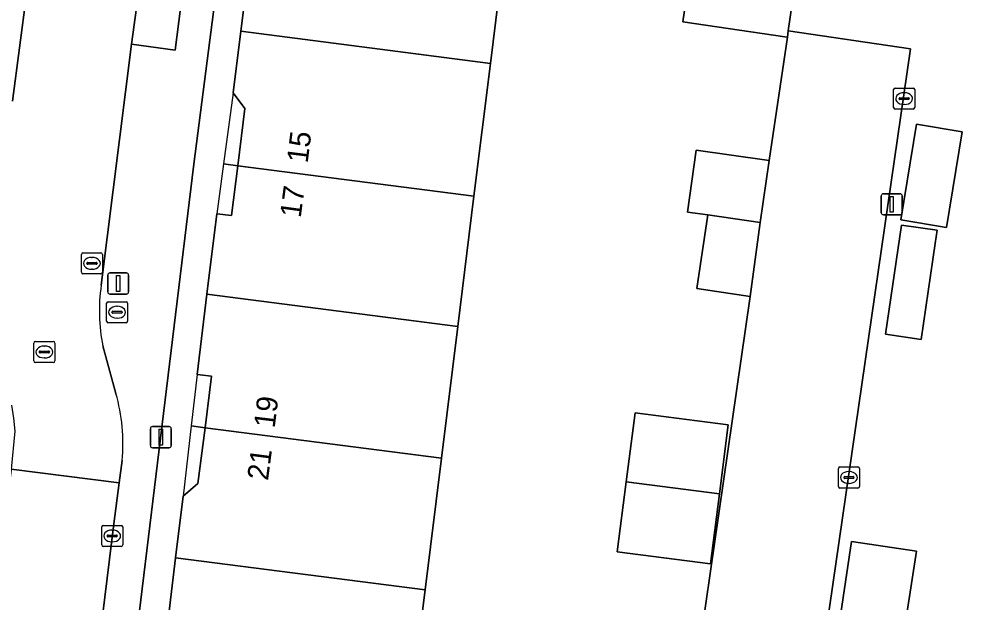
# Model space of a CAD drawing. Extents: x 161692 to 162379, y 380760 to 381678.
# Drawn here: x 162263.02 to 162307.82, y 381498.17 to 381525.86 of the extents above; entities that cross this region are included whole.
import ezdxf

# ---------------------------------------------------------------- set-up
doc = ezdxf.new("R2010")
doc.units = 0
for name, color, linetype in [('IMGEO_Erf', 7, 'Continuous'), ('IMGEO_Grasland_overig', 7, 'Continuous'), ('IMGEO_Kolk', 7, 'Continuous'), ('IMGEO_Lichtmast', 7, 'Continuous'), ('IMGEO_Pand', 7, 'Continuous'), ('IMGEO_Pand_nummerreeks', 7, 'Continuous'), ('IMGEO_Pand_overbouw', 7, 'Continuous'), ('IMGEO_Rijbaan_lokaal_open', 7, 'Continuous'), ('IMGEO_Rioolput', 7, 'Continuous'), ('IMGEO_Voetpad_open', 7, 'Continuous')]:
    doc.layers.add(name, color=color, linetype=linetype)

msp = doc.modelspace()

# ---------------------------------------------------------------- linework, layer by layer
at = {"layer": 'IMGEO_Erf'}
for points in [[(162275.96, 381554.905), (162271.335, 381518.964), (162266.726, 381481.101), (162268.055, 381480.918), (162276.954, 381479.833), (162277.121, 381481.16), (162285.727, 381480.124), (162285.884, 381481.138), (162286.447, 381485.908), (162293.75, 381484.949), (162297.754, 381512.686), (162295.226, 381513.057), (162295.738, 381516.549), (162294.769, 381516.688), (162295.193, 381519.628), (162298.546, 381519.145), (162298.657, 381519.129), (162299.517, 381524.995), (162299.405, 381525.012), (162294.549, 381525.718), (162294.989, 381528.74)], [(162286.179, 381529.935), (162285.412, 381523.748), (162284.629, 381517.441), (162283.862, 381511.256), (162283.086, 381505.001), (162282.31, 381498.745), (162281.576, 381492.832)], [(162270.111, 381497.344), (162270.462, 381500.271), (162270.814, 381503.197), (162271.522, 381503.807), (162271.859, 381506.446), (162272.172, 381508.899), (162271.48, 381508.974), (162271.95, 381512.79), (162272.419, 381516.607), (162273.114, 381516.521), (162273.41, 381518.886), (162273.75, 381521.611), (162273.201, 381522.354), (162273.559, 381525.274), (162273.918, 381528.194)], [(162299.956, 381528.017), (162299.561, 381525.298), (162305.37, 381524.43), (162299.982, 381487.324), (162289.258, 381415.372)]]:
    msp.add_lwpolyline(points, dxfattribs=at)
for points in [[(162304.91, 381516.314), (162305.646, 381520.856), (162307.819, 381520.504), (162307.084, 381515.962)], [(162304.185, 381510.886), (162304.944, 381516.066), (162306.627, 381515.82), (162306.534, 381515.187), (162305.867, 381510.64)], [(162296.288, 381503.302), (162295.862, 381499.99), (162291.438, 381500.56), (162291.865, 381503.871), (162292.287, 381507.149), (162296.71, 381506.58)], [(162300.855, 381489.464), (162301.886, 381496.472), (162302.558, 381501.044), (162305.646, 381500.593), (162304.944, 381495.974), (162305.645, 381495.869), (162304.604, 381488.903)]]:
    msp.add_lwpolyline(points, close=True, dxfattribs=at)
at = {"layer": 'IMGEO_Grasland_overig'}
msp.add_lwpolyline([(162268.598, 381526.381), (162268.365, 381524.666), (162270.444, 381524.379), (162270.7, 381526.358)], dxfattribs=at)
at = {"layer": 'IMGEO_Kolk'}
for p, q in [((162304.565, 381521.649), (162304.565, 381522.501)), ((162304.64, 381522.575), (162305.492, 381522.575)), ((162305.053, 381522.355), (162305.078, 381522.355)), ((162305.566, 381522.501), (162305.566, 381521.649)), ((162304.824, 381522.069), (162304.824, 381522.081)), ((162305.262, 381522.032), (162304.864, 381522.032)), ((162304.867, 381522.118), (162305.265, 381522.118)), ((162305.076, 381521.795), (162305.051, 381521.795)), ((162305.308, 381522.081), (162305.308, 381522.069)), ((162305.492, 381521.575), (162304.64, 381521.575)), ((162301.943, 381503.659), (162301.943, 381504.511)), ((162302.018, 381504.585), (162302.87, 381504.585)), ((162302.431, 381504.365), (162302.456, 381504.365)), ((162302.944, 381504.511), (162302.944, 381503.659)), ((162302.202, 381504.079), (162302.202, 381504.091)), ((162302.64, 381504.042), (162302.242, 381504.042)), ((162302.245, 381504.128), (162302.643, 381504.128)), ((162302.686, 381504.091), (162302.686, 381504.079)), ((162302.87, 381503.585), (162302.018, 381503.585)), ((162302.454, 381503.805), (162302.429, 381503.805)), ((162266.95, 381500.883), (162266.95, 381501.735)), ((162267.025, 381501.809), (162267.877, 381501.809)), ((162267.438, 381501.589), (162267.463, 381501.589)), ((162267.951, 381501.735), (162267.951, 381500.883)), ((162267.209, 381501.303), (162267.209, 381501.315)), ((162267.647, 381501.266), (162267.249, 381501.266)), ((162267.252, 381501.352), (162267.65, 381501.352)), ((162267.693, 381501.315), (162267.693, 381501.303)), ((162267.877, 381500.809), (162267.025, 381500.809)), ((162267.461, 381501.029), (162267.436, 381501.029))]:
    msp.add_line(p, q, dxfattribs=at)
for points in [[(162304.565, 381521.649), (162304.565, 381522.501)], [(162304.64, 381522.575), (162305.492, 381522.575)], [(162305.566, 381522.501), (162305.566, 381521.649)], [(162305.492, 381521.575), (162304.64, 381521.575)], [(162301.943, 381503.659), (162301.943, 381504.511)], [(162302.018, 381504.585), (162302.87, 381504.585)], [(162302.944, 381504.511), (162302.944, 381503.659)], [(162302.87, 381503.585), (162302.018, 381503.585)], [(162266.95, 381500.883), (162266.95, 381501.735)], [(162267.025, 381501.809), (162267.877, 381501.809)], [(162267.951, 381501.735), (162267.951, 381500.883)], [(162267.877, 381500.809), (162267.025, 381500.809)]]:
    msp.add_lwpolyline(points, dxfattribs=at)
for centre, radius, start, end in [((162304.642, 381522.499), 0.0765, 91.552, 178.448), ((162304.642, 381522.499), 0.0765, 91.552, 178.448), ((162305.49, 381522.499), 0.0765, 1.552, 88.448), ((162305.49, 381522.499), 0.0765, 1.552, 88.448), ((162304.864, 381522.078), 0.0403, 85.8775, 175.7526), ((162304.861, 381522.068), 0.0366, 178.938, 274.7102), ((162305.265, 381522.075), 0.043, 264.8664, 352.4533), ((162305.269, 381522.08), 0.0386, 1.7309, 96.639), ((162304.642, 381521.651), 0.0765, 181.552, 268.448), ((162304.642, 381521.651), 0.0765, 181.552, 268.448), ((162305.49, 381521.651), 0.0765, 271.552, 358.448), ((162305.49, 381521.651), 0.0765, 271.552, 358.448), ((162302.02, 381504.509), 0.0765, 91.552, 178.448), ((162302.02, 381504.509), 0.0765, 91.552, 178.448), ((162302.868, 381504.509), 0.0765, 1.552, 88.448), ((162302.868, 381504.509), 0.0765, 1.552, 88.448), ((162302.242, 381504.088), 0.0403, 85.8775, 175.7526), ((162302.239, 381504.078), 0.0366, 178.938, 274.7102), ((162302.643, 381504.085), 0.043, 264.8664, 352.4533), ((162302.647, 381504.09), 0.0386, 1.7309, 96.639), ((162302.02, 381503.661), 0.0765, 181.552, 268.448), ((162302.02, 381503.661), 0.0765, 181.552, 268.448), ((162302.868, 381503.661), 0.0765, 271.552, 358.448), ((162302.868, 381503.661), 0.0765, 271.552, 358.448), ((162267.027, 381501.733), 0.0765, 91.552, 178.448), ((162267.027, 381501.733), 0.0765, 91.552, 178.448), ((162267.875, 381501.733), 0.0765, 1.552, 88.448), ((162267.875, 381501.733), 0.0765, 1.552, 88.448), ((162267.249, 381501.312), 0.0403, 85.8775, 175.7526), ((162267.246, 381501.302), 0.0366, 178.938, 274.7102), ((162267.65, 381501.309), 0.043, 264.8664, 352.4533), ((162267.654, 381501.314), 0.0386, 1.7309, 96.639), ((162267.027, 381500.885), 0.0765, 181.552, 268.448), ((162267.027, 381500.885), 0.0765, 181.552, 268.448), ((162267.875, 381500.885), 0.0765, 271.552, 358.448), ((162267.875, 381500.885), 0.0765, 271.552, 358.448)]:
    msp.add_arc(centre, radius, start, end, dxfattribs=at)
for centre, major_axis, ratio, start_param, end_param in [((162305.052, 381522.075), (-0.387, 0.002), 0.722429, 4.712389, 7.853982), ((162305.077, 381522.075), (-0.39, 0.002), 0.717154, 1.570796, 4.712389), ((162302.43, 381504.085), (-0.387, 0.002), 0.722429, 4.712389, 7.853982), ((162302.455, 381504.085), (-0.39, 0.002), 0.717154, 1.570796, 4.712389), ((162267.437, 381501.309), (-0.387, 0.002), 0.722429, 4.712389, 7.853982), ((162267.462, 381501.309), (-0.39, 0.002), 0.717154, 1.570796, 4.712389)]:
    msp.add_ellipse(centre, major_axis=major_axis, ratio=ratio, start_param=start_param, end_param=end_param, dxfattribs=at)
at = {"layer": 'IMGEO_Lichtmast'}
for p, q in [((162303.981, 381516.657), (162303.981, 381517.457)), ((162303.981, 381517.457), (162303.981, 381516.657)), ((162304.081, 381517.557), (162304.871, 381517.557)), ((162304.871, 381517.557), (162304.081, 381517.557)), ((162304.971, 381517.457), (162304.971, 381516.657)), ((162304.971, 381516.657), (162304.971, 381517.457)), ((162304.871, 381516.557), (162304.081, 381516.557)), ((162304.081, 381516.557), (162304.871, 381516.557)), ((162267.239, 381512.896), (162267.239, 381513.696)), ((162267.239, 381513.696), (162267.239, 381512.896)), ((162267.339, 381513.796), (162268.129, 381513.796)), ((162268.129, 381513.796), (162267.339, 381513.796)), ((162268.229, 381513.696), (162268.229, 381512.896)), ((162268.229, 381512.896), (162268.229, 381513.696)), ((162268.129, 381512.796), (162267.339, 381512.796)), ((162267.339, 381512.796), (162268.129, 381512.796)), ((162269.262, 381505.598), (162269.262, 381506.398)), ((162269.262, 381506.398), (162269.262, 381505.598)), ((162269.362, 381506.498), (162270.152, 381506.498)), ((162270.152, 381506.498), (162269.362, 381506.498)), ((162270.252, 381506.398), (162270.252, 381505.598)), ((162270.252, 381505.598), (162270.252, 381506.398)), ((162270.152, 381505.498), (162269.362, 381505.498)), ((162269.362, 381505.498), (162270.152, 381505.498))]:
    msp.add_line(p, q, dxfattribs=at)
for points in [[(162304.401, 381517.432), (162304.551, 381517.432), (162304.551, 381516.682), (162304.401, 381516.682), (162304.401, 381517.432)], [(162267.659, 381513.671), (162267.809, 381513.671), (162267.809, 381512.921), (162267.659, 381512.921), (162267.659, 381513.671)], [(162269.682, 381506.373), (162269.832, 381506.373), (162269.832, 381505.623), (162269.682, 381505.623), (162269.682, 381506.373)]]:
    msp.add_lwpolyline(points, dxfattribs=at)
for centre, start, end in [((162304.081, 381517.457), 90, 180), ((162304.081, 381517.457), 90, 180), ((162304.871, 381517.457), 0, 90), ((162304.871, 381517.457), 360, 90), ((162304.081, 381516.657), 180, 270), ((162304.081, 381516.657), 180, 270), ((162304.871, 381516.657), 270, 0), ((162304.871, 381516.657), 270, 0), ((162267.339, 381513.696), 90, 180), ((162267.339, 381513.696), 90, 180), ((162268.129, 381513.696), 0, 90), ((162268.129, 381513.696), 360, 90), ((162267.339, 381512.896), 180, 270), ((162267.339, 381512.896), 180, 270), ((162268.129, 381512.896), 270, 0), ((162268.129, 381512.896), 270, 0), ((162269.362, 381506.398), 90, 180), ((162269.362, 381506.398), 90, 180), ((162270.152, 381506.398), 0, 90), ((162270.152, 381506.398), 360, 90), ((162269.362, 381505.598), 180, 270), ((162269.362, 381505.598), 180, 270), ((162270.152, 381505.598), 270, 0), ((162270.152, 381505.598), 270, 0)]:
    msp.add_arc(centre, 0.1, start, end, dxfattribs=at)
at = {"layer": 'IMGEO_Pand'}
for points in [[(162285.412, 381523.748), (162286.179, 381529.935), (162283.202, 381530.304), (162283.181, 381530.131), (162274.947, 381531.237), (162274.647, 381528.8), (162273.918, 381528.194), (162273.559, 381525.274)], [(162299.405, 381525.012), (162299.517, 381524.995), (162299.561, 381525.298), (162299.956, 381528.017), (162294.989, 381528.74), (162294.549, 381525.718)], [(162284.629, 381517.441), (162285.412, 381523.748), (162273.559, 381525.274), (162273.201, 381522.354), (162273.75, 381521.611), (162273.41, 381518.886)], [(162305.646, 381520.856), (162304.91, 381516.314), (162307.084, 381515.962), (162307.819, 381520.504)], [(162295.738, 381516.549), (162298.233, 381516.189), (162298.657, 381519.129), (162298.546, 381519.145), (162295.193, 381519.628), (162294.769, 381516.688)], [(162284.629, 381517.441), (162273.41, 381518.886), (162273.114, 381516.521), (162272.419, 381516.607), (162271.95, 381512.79), (162283.862, 381511.256)], [(162295.738, 381516.549), (162295.226, 381513.057), (162297.754, 381512.686), (162298.233, 381516.189)], [(162304.185, 381510.886), (162305.867, 381510.64), (162306.534, 381515.187), (162306.627, 381515.82), (162304.944, 381516.066)], [(162271.859, 381506.446), (162283.086, 381505.001), (162283.862, 381511.256), (162271.95, 381512.79), (162271.48, 381508.974), (162272.172, 381508.899)], [(162291.865, 381503.871), (162296.288, 381503.302), (162296.71, 381506.58), (162292.287, 381507.149)], [(162282.31, 381498.745), (162283.086, 381505.001), (162271.859, 381506.446), (162271.522, 381503.807), (162270.814, 381503.197), (162270.462, 381500.271)], [(162296.288, 381503.302), (162291.865, 381503.871), (162291.438, 381500.56), (162295.862, 381499.99)], [(162305.646, 381500.593), (162302.558, 381501.044), (162301.886, 381496.472), (162304.944, 381495.974)], [(162282.31, 381498.745), (162270.462, 381500.271), (162270.111, 381497.344), (162270.651, 381496.642), (162270.338, 381494.279), (162281.576, 381492.832)]]:
    msp.add_lwpolyline(points, close=True, dxfattribs=at)
at = {"layer": 'IMGEO_Pand_overbouw'}
for points in [[(162273.201, 381522.354), (162272.741, 381518.972), (162273.41, 381518.886), (162273.75, 381521.611)], [(162272.419, 381516.607), (162273.114, 381516.521), (162273.41, 381518.886), (162272.741, 381518.972)], [(162271.859, 381506.446), (162272.172, 381508.899), (162271.48, 381508.974), (162271.198, 381506.531)], [(162271.859, 381506.446), (162271.198, 381506.531), (162270.814, 381503.197), (162271.522, 381503.807)]]:
    msp.add_lwpolyline(points, close=True, dxfattribs=at)
at = {"layer": 'IMGEO_Rijbaan_lokaal_open'}
for points in [[(162268.365, 381524.666), (162268.598, 381526.381), (162263.373, 381527.038), (162262.72, 381521.96)], [(162266.929, 381513.21), (162268.365, 381524.666)], [(162267.624, 381508.075), (162267.01, 381510.331)], [(162262.67, 381507.516), (162262.757, 381506.903), (162262.822, 381506.291), (162262.656, 381504.479), (162267.781, 381503.837), (162267.917, 381504.887)]]:
    msp.add_lwpolyline(points, dxfattribs=at)
msp.add_lwpolyline([(162267.532, 381501.879), (162267.781, 381503.837), (162262.656, 381504.479), (162262.653, 381504.451), (162260.317, 381485.87), (162260.156, 381484.536), (162259.145, 381476.169), (162259.007, 381474.855), (162256.641, 381456.135), (162261.813, 381455.443)], close=True, dxfattribs=at)
for centre, radius, start, end in [((162275.109, 381511.999), 8.269, 171.582, 191.6412), ((162259.638, 381505.734), 8.322, 354.1611, 16.3412)]:
    msp.add_arc(centre, radius, start, end, dxfattribs=at)
at = {"layer": 'IMGEO_Rioolput'}
for p, q in [((162265.986, 381513.827), (162265.986, 381514.679)), ((162266.061, 381514.753), (162266.913, 381514.753)), ((162266.987, 381514.679), (162266.987, 381513.827)), ((162266.245, 381514.247), (162266.245, 381514.259)), ((162266.683, 381514.21), (162266.285, 381514.21)), ((162266.288, 381514.296), (162266.686, 381514.296)), ((162266.474, 381514.533), (162266.499, 381514.533)), ((162266.729, 381514.259), (162266.729, 381514.247)), ((162266.913, 381513.753), (162266.061, 381513.753)), ((162266.497, 381513.973), (162266.472, 381513.973)), ((162267.181, 381511.506), (162267.181, 381512.358)), ((162267.256, 381512.432), (162268.108, 381512.432)), ((162268.182, 381512.358), (162268.182, 381511.506)), ((162267.44, 381511.926), (162267.44, 381511.938)), ((162267.878, 381511.889), (162267.48, 381511.889)), ((162267.483, 381511.975), (162267.881, 381511.975)), ((162267.669, 381512.212), (162267.694, 381512.212)), ((162267.924, 381511.938), (162267.924, 381511.926)), ((162268.108, 381511.432), (162267.256, 381511.432)), ((162267.692, 381511.652), (162267.667, 381511.652)), ((162263.802, 381510.544), (162264.654, 381510.544)), ((162263.727, 381509.618), (162263.727, 381510.47)), ((162264.029, 381510.087), (162264.427, 381510.087)), ((162264.215, 381510.324), (162264.24, 381510.324)), ((162264.728, 381510.47), (162264.728, 381509.618)), ((162263.986, 381510.038), (162263.986, 381510.05)), ((162264.424, 381510.001), (162264.026, 381510.001)), ((162264.238, 381509.764), (162264.213, 381509.764)), ((162264.47, 381510.05), (162264.47, 381510.038)), ((162264.654, 381509.544), (162263.802, 381509.544))]:
    msp.add_line(p, q, dxfattribs=at)
for points in [[(162265.986, 381513.827), (162265.986, 381514.679)], [(162266.061, 381514.753), (162266.913, 381514.753)], [(162266.987, 381514.679), (162266.987, 381513.827)], [(162266.913, 381513.753), (162266.061, 381513.753)], [(162267.181, 381511.506), (162267.181, 381512.358)], [(162267.256, 381512.432), (162268.108, 381512.432)], [(162268.182, 381512.358), (162268.182, 381511.506)], [(162268.108, 381511.432), (162267.256, 381511.432)], [(162263.802, 381510.544), (162264.654, 381510.544)], [(162263.727, 381509.618), (162263.727, 381510.47)], [(162264.728, 381510.47), (162264.728, 381509.618)], [(162264.654, 381509.544), (162263.802, 381509.544)]]:
    msp.add_lwpolyline(points, dxfattribs=at)
for centre, radius, start, end in [((162266.063, 381514.677), 0.0765, 91.552, 178.448), ((162266.063, 381514.677), 0.0765, 91.552, 178.448), ((162266.911, 381514.677), 0.0765, 1.552, 88.448), ((162266.911, 381514.677), 0.0765, 1.552, 88.448), ((162266.285, 381514.256), 0.0403, 85.8775, 175.7526), ((162266.282, 381514.246), 0.0366, 178.938, 274.7102), ((162266.686, 381514.253), 0.043, 264.8664, 352.4533), ((162266.69, 381514.258), 0.0386, 1.7309, 96.639), ((162266.063, 381513.829), 0.0765, 181.552, 268.448), ((162266.063, 381513.829), 0.0765, 181.552, 268.448), ((162266.911, 381513.829), 0.0765, 271.552, 358.448), ((162266.911, 381513.829), 0.0765, 271.552, 358.448), ((162267.258, 381512.356), 0.0765, 91.552, 178.448), ((162267.258, 381512.356), 0.0765, 91.552, 178.448), ((162268.106, 381512.356), 0.0765, 1.552, 88.448), ((162268.106, 381512.356), 0.0765, 1.552, 88.448), ((162267.48, 381511.935), 0.0403, 85.8775, 175.7526), ((162267.477, 381511.925), 0.0366, 178.938, 274.7102), ((162267.881, 381511.932), 0.043, 264.8664, 352.4533), ((162267.885, 381511.937), 0.0386, 1.7309, 96.639), ((162267.258, 381511.508), 0.0765, 181.552, 268.448), ((162267.258, 381511.508), 0.0765, 181.552, 268.448), ((162268.106, 381511.508), 0.0765, 271.552, 358.448), ((162268.106, 381511.508), 0.0765, 271.552, 358.448), ((162263.804, 381510.468), 0.0765, 91.552, 178.448), ((162263.804, 381510.468), 0.0765, 91.552, 178.448), ((162264.652, 381510.468), 0.0765, 1.552, 88.448), ((162264.652, 381510.468), 0.0765, 1.552, 88.448), ((162264.026, 381510.047), 0.0403, 85.8775, 175.7526), ((162264.431, 381510.049), 0.0386, 1.7309, 96.639), ((162264.023, 381510.037), 0.0366, 178.938, 274.7102), ((162264.427, 381510.044), 0.043, 264.8664, 352.4533), ((162263.804, 381509.62), 0.0765, 181.552, 268.448), ((162263.804, 381509.62), 0.0765, 181.552, 268.448), ((162264.652, 381509.62), 0.0765, 271.552, 358.448), ((162264.652, 381509.62), 0.0765, 271.552, 358.448)]:
    msp.add_arc(centre, radius, start, end, dxfattribs=at)
for centre, major_axis, ratio, start_param, end_param in [((162266.473, 381514.253), (-0.387, 0.002), 0.722429, 4.712389, 7.853982), ((162266.498, 381514.253), (-0.39, 0.002), 0.717154, 1.570796, 4.712389), ((162267.668, 381511.932), (-0.387, 0.002), 0.722429, 4.712389, 7.853982), ((162267.693, 381511.932), (-0.39, 0.002), 0.717154, 1.570796, 4.712389), ((162264.214, 381510.044), (-0.387, 0.002), 0.722429, 4.712389, 7.853982), ((162264.239, 381510.044), (-0.39, 0.002), 0.717154, 1.570796, 4.712389)]:
    msp.add_ellipse(centre, major_axis=major_axis, ratio=ratio, start_param=start_param, end_param=end_param, dxfattribs=at)
at = {"layer": 'IMGEO_Voetpad_open'}
for points in [[(162255.7, 381384.988), (162255.002, 381385.924), (162257.403, 381401.904), (162257.543, 381402.913), (162258.346, 381408.354), (162259.151, 381413.813), (162259.887, 381415.029), (162258.728, 381415.14), (162266.353, 381478.026), (162267.671, 381477.853), (162268.055, 381480.918), (162266.726, 381481.101), (162271.335, 381518.964), (162275.96, 381554.905), (162278.144, 381558.606)], [(162262.72, 381521.96), (162263.373, 381527.038), (162263.905, 381531.172), (162266.124, 381549.134), (162266.344, 381551.007), (162266.362, 381551.173), (162266.506, 381552.488)], [(162270.551, 381526.631), (162270.7, 381526.358), (162270.444, 381524.379), (162268.365, 381524.666), (162266.929, 381513.21)], [(162289.258, 381415.372), (162299.982, 381487.324), (162305.37, 381524.43), (162299.561, 381525.298), (162299.517, 381524.995), (162298.657, 381519.129), (162298.233, 381516.189), (162297.754, 381512.686), (162293.75, 381484.949), (162293.048, 381480.228), (162285.884, 381481.138), (162285.727, 381480.124), (162277.121, 381481.16), (162276.954, 381479.833), (162276.556, 381476.691), (162285.199, 381475.623), (162285.05, 381474.654), (162292.105, 381473.748), (162291.364, 381468.966), (162289.519, 381456.548)], [(162267.01, 381510.331), (162267.624, 381508.075)], [(162267.917, 381504.887), (162267.781, 381503.837), (162267.532, 381501.879), (162261.813, 381455.443), (162258.921, 381432.414), (162258.477, 381428.947), (162255.661, 381406.999), (162255.387, 381403.805), (162256.607, 381403.682), (162255.843, 381397.741), (162254.667, 381397.876), (162253.57, 381388.915), (162253.142, 381385.415)]]:
    msp.add_lwpolyline(points, dxfattribs=at)
for centre, radius, start, end in [((162275.109, 381511.999), 8.269, 171.582, 191.6412), ((162259.638, 381505.734), 8.322, 354.1611, 16.3412)]:
    msp.add_arc(centre, radius, start, end, dxfattribs=at)

# ---------------------------------------------------------------- texts
at = {"layer": 'IMGEO_Pand_nummerreeks'}
for s, rotation, p in [('15', 82.8776, (162276.732, 381518.982)), ('17', 82.356, (162276.401, 381516.385)), ('19', 83.0682, (162275.166, 381506.403)), ('21', 82.6123, (162274.849, 381503.914))]:
    msp.add_text(s, height=1, rotation=rotation, dxfattribs=at).set_placement(p)

doc.saveas('drawing.dxf')
